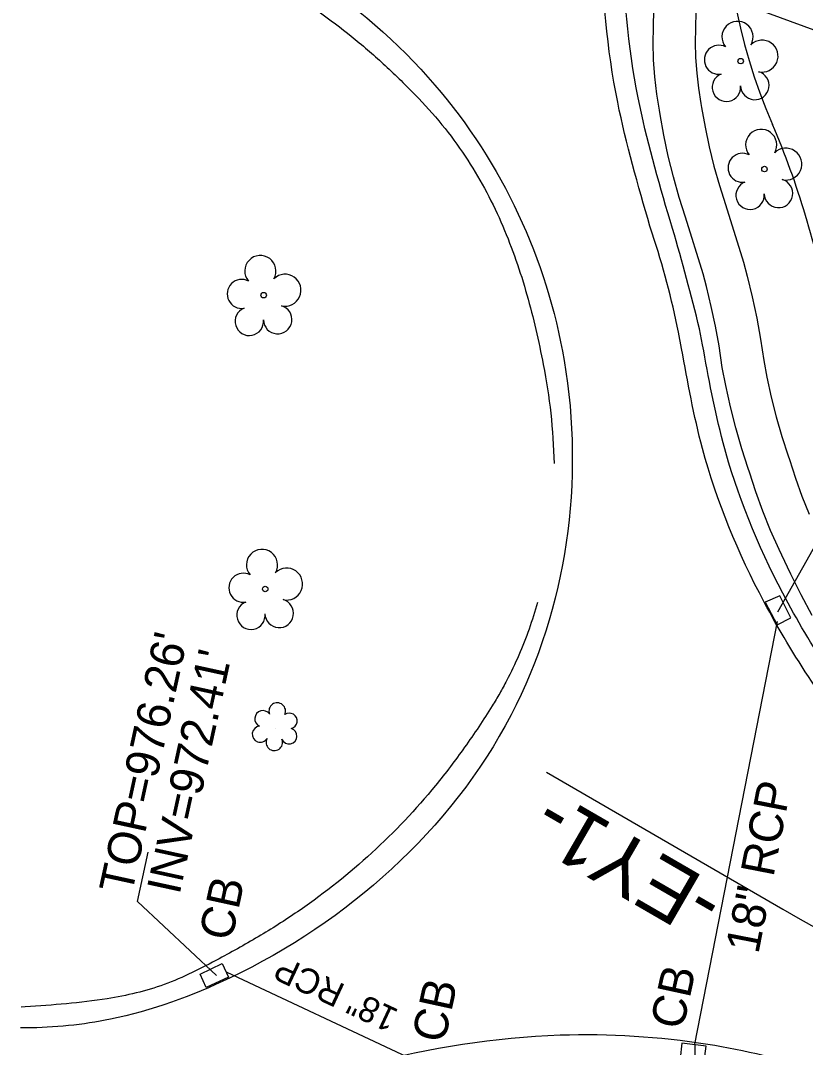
# Model space of a CAD drawing. Extents: x 1611576 to 1617186, y 899279 to 905462.
# Drawn here: x 1616318.6 to 1616412.1, y 901690.2 to 901812.5 of the extents above; entities that cross this region are included whole.
import ezdxf

# ---------------------------------------------------------------- set-up
doc = ezdxf.new("R2010")
doc.units = 0
for name, color, linetype in [('Exist Horizontal Alignment', 7, 'Continuous'), ('Exist Horizontal Alignment Direction Label', 7, 'Continuous'), ('Exist Right of Way Line', 7, 'Continuous'), ('Exist Roads Curbs', 7, 'Continuous'), ('Exist Roads EOP', 7, 'Continuous'), ('Exist Roads EOP Other', 7, 'Continuous'), ('Exist Structure Minor Catch Basin', 7, 'Continuous'), ('Exist Structure Minor Catch Basin Leader', 7, 'Continuous'), ('Exist Structure Minor Catch Basin Text', 7, 'Continuous'), ('Exist Structure Minor Catch Basin Top Elevation', 7, 'Continuous'), ('Exist Structure Minor Pipes RCP 18 Inch', 7, 'Continuous'), ('Exist Structure Minor Pipes RCP 18 Inch Invert', 7, 'Continuous'), ('Exist Structure Minor Pipes RCP 18 Inch Leader', 7, 'Continuous'), ('Exist Structure Minor Pipes RCP 18 Inch Text', 7, 'Continuous'), ('Exist Vegetation Shrub CELL', 7, 'Continuous'), ('Exist Vegetation Tree CELL', 7, 'Continuous')]:
    doc.layers.add(name, color=color, linetype=linetype)

msp = doc.modelspace()

# ---------------------------------------------------------------- linework, layer by layer
at = {"layer": 'Exist Horizontal Alignment'}
msp.add_line((1616381.21, 901722.98), (1616409.4, 901706.66), dxfattribs=at)
msp.add_arc((1616560.48, 901967.64), 301.56, 239.9333, 268.5167, dxfattribs=at)
at = {"layer": 'Exist Right of Way Line'}
for centre, radius, start, end in [((1616472.42, 901827.83), 70, 150.9387, 203.3099), ((1616316.3, 901760.56), 100, 10.0753, 23.3099)]:
    msp.add_arc(centre, radius, start, end, dxfattribs=at)
at = {"layer": 'Exist Roads Curbs'}
for p, q in [((1616396.24, 901787.73), (1616395.95, 901788.67)), ((1616399.82, 901773.89), (1616399.45, 901775.8)), ((1616319.14, 901695.02), (1616318.66, 901695))]:
    msp.add_line(p, q, dxfattribs=at)
msp.add_ellipse((1616191.83, 901722.38), major_axis=(-57.81, 253.28), ratio=0.825117, start_param=4.735013, end_param=4.782594, dxfattribs=at)
for points in [[(1616395.95, 901788.67), (1616392.14, 901803.31), (1616390.36, 901822.16), (1616393.63, 901847.78), (1616402.02, 901868.81)], [(1616332.67, 901824.1), (1616333.59, 901823.8), (1616338.07, 901822.2), (1616342.39, 901820.37), (1616350.62, 901815.9), (1616358.44, 901810.24), (1616362.25, 901806.92), (1616364.13, 901805.12), (1616366, 901803.23), (1616369.15, 901799.63), (1616371.85, 901795.87), (1616376.02, 901788.01), (1616378.89, 901779.84), (1616379.96, 901775.69), (1616380.84, 901771.53), (1616381.73, 901765.72), (1616382.14, 901759.75)], [(1616499.21, 901686.1), (1616458.12, 901698.74), (1616435.43, 901711.26), (1616421.11, 901726.34), (1616409.38, 901744.29), (1616402.27, 901762.22), (1616399.82, 901773.89)], [(1616380.15, 901743.17), (1616379.15, 901740.02), (1616377.93, 901736.92), (1616376.47, 901733.87), (1616375.65, 901732.36), (1616374.76, 901730.88), (1616371.47, 901725.94), (1616368, 901721.39), (1616360.41, 901713.36), (1616351.87, 901706.56), (1616347.19, 901703.55), (1616342.22, 901700.76), (1616335.69, 901697.69), (1616328.9, 901695.99), (1616319.14, 901695.02)]]:
    msp.add_spline(points, degree=3, dxfattribs=at)
at = {"layer": 'Exist Roads EOP'}
for p, q in [((1616393.81, 901787.16), (1616393.55, 901788.01)), ((1616397.32, 901773.43), (1616396.95, 901775.37))]:
    msp.add_line(p, q, dxfattribs=at)
msp.add_ellipse((1616302.65, 901756.65), major_axis=(82.25, -49.83), ratio=0.999312, start_param=0.740981, end_param=0.868054, dxfattribs=at)
for points in [[(1616393.55, 901788.01), (1616389.71, 901802.76), (1616387.83, 901822.2), (1616391.22, 901848.32), (1616399.78, 901869.96)], [(1616333.28, 901826.54), (1616334.32, 901826.26), (1616367.94, 901804.82), (1616383.33, 901771.99), (1616377, 901729.79), (1616343.54, 901698.47), (1616329.29, 901693.56), (1616319.23, 901692.52), (1616318.57, 901692.52)], [(1616498.76, 901683.66), (1616457.12, 901696.41), (1616433.94, 901709.32), (1616419.26, 901724.86), (1616407.16, 901743.23), (1616399.81, 901761.54), (1616397.32, 901773.43)], [(1616600.7, 901615.07), (1616596.49, 901640.71), (1616577.82, 901651.88), (1616577.76, 901653.58), (1616560.38, 901654.4), (1616541.66, 901655.74), (1616514.62, 901658.97), (1616481.57, 901665.46), (1616453.29, 901673.28), (1616429.01, 901681.85), (1616427.56, 901682.36), (1616413.54, 901687.44), (1616400.43, 901690.54), (1616382.85, 901691.64), (1616359.81, 901688.16), (1616349.76, 901685.26), (1616334.54, 901681.3), (1616320.23, 901678.77)]]:
    msp.add_spline(points, degree=3, dxfattribs=at)
at = {"layer": 'Exist Roads EOP Other'}
for points in [[(1616412.87, 901741.62), (1616411.56, 901744.08), (1616410.34, 901746.56), (1616409.95, 901747.39), (1616408.93, 901749.5), (1616407.92, 901751.76), (1616406.99, 901754.06), (1616406.15, 901756.38), (1616405.39, 901758.7), (1616405.26, 901759.15), (1616404.5, 901761.49), (1616403.77, 901763.99), (1616403.14, 901766.5), (1616402.58, 901769.03), (1616402.17, 901771.19), (1616401.79, 901773.74), (1616401.37, 901776.11), (1616400.86, 901778.46), (1616400.29, 901780.81), (1616399.88, 901782.32), (1616397.77, 901789.1), (1616397.03, 901791.43), (1616396.34, 901793.88), (1616395.73, 901796.35), (1616395.2, 901798.84), (1616394.76, 901801.31), (1616394.68, 901801.84), (1616394.37, 901803.75), (1616394.14, 901805.78), (1616393.99, 901807.83), (1616393.93, 901809.87), (1616393.96, 901811.63), (1616394.03, 901813.91)], [(1616399.02, 901813.66), (1616398.96, 901811.52), (1616398.93, 901809.91), (1616398.99, 901808.08), (1616399.12, 901806.25), (1616399.33, 901804.43), (1616399.62, 901802.62), (1616399.69, 901802.14), (1616400.11, 901799.8), (1616400.6, 901797.47), (1616401.17, 901795.16), (1616401.82, 901792.87), (1616402.54, 901790.6), (1616404.68, 901783.72), (1616405.13, 901782.06), (1616405.74, 901779.58), (1616406.27, 901777.07), (1616406.73, 901774.55), (1616407.11, 901772.02), (1616407.48, 901770.03), (1616408, 901767.65), (1616408.6, 901765.3), (1616409.28, 901762.96), (1616410.03, 901760.64), (1616410.16, 901760.2), (1616410.87, 901758.01), (1616411.66, 901755.85), (1616412.52, 901753.72)]]:
    msp.add_lwpolyline(points, dxfattribs=at)
at = {"layer": 'Exist Structure Minor Catch Basin'}
for points in [[(1616409.02, 901743.99), (1616407.28, 901743.22), (1616408.7, 901740.53), (1616410.32, 901741.35), (1616409.02, 901743.99)], [(1616342.58, 901700.19), (1616343.34, 901698.57), (1616340.69, 901697.32), (1616339.98, 901698.9), (1616342.58, 901700.19)], [(1616400.02, 901688.54), (1616400.23, 901690.34), (1616397.33, 901690.71), (1616397.16, 901688.87), (1616400.02, 901688.54)]]:
    msp.add_lwpolyline(points, dxfattribs=at)
at = {"layer": 'Exist Structure Minor Catch Basin Leader'}
for points in [[(1616388.9, 901820.28), (1616420.36, 901808.74), (1616421.64, 901814.61)], [(1616341.91, 901698.76), (1616332.51, 901707.59), (1616333.78, 901713.45)]]:
    msp.add_lwpolyline(points, dxfattribs=at)
at = {"layer": 'Exist Structure Minor Pipes RCP 18 Inch'}
for p, q in [((1616398.91, 901690.57), (1616408.74, 901740.91)), ((1616398.91, 901690.57), (1616408.74, 901740.91)), ((1616343.13, 901699.14), (1616364.64, 901689.08)), ((1616343.13, 901699.14), (1616364.64, 901689.08))]:
    msp.add_line(p, q, dxfattribs=at)
at = {"layer": 'Exist Structure Minor Pipes RCP 18 Inch Leader'}
for points in [[(1616408.77, 901742.09), (1616427.01, 901774.39), (1616429.08, 901783.8)], [(1616398.91, 901690.57), (1616398.28, 901645.89), (1616396.4, 901637.33)]]:
    msp.add_lwpolyline(points, dxfattribs=at)
at = {"layer": 'Exist Vegetation Shrub CELL'}
msp.add_line((1616348.93, 901728.21), (1616348.93, 901728.21), dxfattribs=at)
for centre, radius, start, end in [((1616349.15, 901730.25), 0.99, 334.8391, 200.4717), ((1616347.44, 901729.34), 0.968, 35.8908, 245.4216), ((1616350.6, 901729.08), 0.929, 284.4567, 126.0861), ((1616347.13, 901727.5), 0.955, 95.1099, 327.9534), ((1616350.56, 901727.28), 0.937, 204.9913, 73.4601), ((1616348.8, 901726.53), 0.984, 151.2797, 21.387)]:
    msp.add_arc(centre, radius, start, end, dxfattribs=at)
at = {"layer": 'Exist Vegetation Tree CELL'}
for p, q in [((1616404.36, 901807.67), (1616404.36, 901807.67)), ((1616407.19, 901794.81), (1616407.19, 901794.81)), ((1616347.53, 901779.79), (1616347.53, 901779.79)), ((1616347.72, 901744.79), (1616347.72, 901744.79))]:
    msp.add_line(p, q, dxfattribs=at)
for centre in [(1616404.36, 901807.67), (1616407.19, 901794.81), (1616347.53, 901779.79), (1616347.72, 901744.79)]:
    msp.add_circle(centre, 0.326, dxfattribs=at)
for centre, radius, start, end in [((1616403.98, 901810.55), 1.86, 330.1651, 219.7134), ((1616401.76, 901807.83), 1.73, 62.6636, 279.3457), ((1616406.91, 901808.26), 1.9, 257.1011, 134.1999), ((1616402.66, 901804.55), 1.69, 111.5671, 6.231), ((1616406.04, 901804.77), 1.7, 181.2822, 74.56), ((1616406.8, 901797.68), 1.86, 330.1651, 219.7134), ((1616409.74, 901795.4), 1.9, 257.1011, 134.1999), ((1616404.58, 901794.96), 1.73, 62.6636, 279.3457), ((1616408.86, 901791.91), 1.7, 181.2822, 74.56), ((1616405.48, 901791.69), 1.69, 111.5671, 6.231), ((1616347.14, 901782.66), 1.86, 330.1651, 219.7134), ((1616344.92, 901779.94), 1.73, 62.6636, 279.3457), ((1616350.08, 901780.38), 1.9, 257.1011, 134.1999), ((1616345.82, 901776.67), 1.69, 111.5671, 6.231), ((1616349.2, 901776.89), 1.7, 181.2822, 74.56), ((1616347.34, 901747.66), 1.86, 330.1651, 219.7134), ((1616350.27, 901745.38), 1.9, 257.1011, 134.1999), ((1616345.12, 901744.94), 1.73, 62.6636, 279.3457), ((1616349.39, 901741.89), 1.7, 181.2822, 74.56), ((1616346.02, 901741.67), 1.69, 111.5671, 6.231)]:
    msp.add_arc(centre, radius, start, end, dxfattribs=at)

# ---------------------------------------------------------------- texts
at = {"layer": 'Exist Horizontal Alignment Direction Label'}
msp.add_text('-EY1-', height=7, rotation=149.9333, dxfattribs=at).set_placement((1616402.84, 901708.86))
at = {"layer": 'Exist Structure Minor Catch Basin Text'}
for p in [(1616343.7, 901702.74), (1616397.46, 901692.18), (1616369.06, 901690.58)]:
    msp.add_text('CB', height=4, rotation=77.7167, dxfattribs=at).set_placement(p)
at = {"layer": 'Exist Structure Minor Catch Basin Top Elevation'}
msp.add_text("TOP=976.26'", height=4, rotation=77.7167, dxfattribs=at).set_placement((1616331.81, 901708.3))
at = {"layer": 'Exist Structure Minor Pipes RCP 18 Inch Invert'}
msp.add_text("INV=972.41'", height=4, rotation=77.7167, dxfattribs=at).set_placement((1616337.5, 901708.27))
at = {"layer": 'Exist Structure Minor Pipes RCP 18 Inch Text'}
for height, rotation, p in [(4, 78.9593, (1616406.46, 901701.23)), (3, 154.9523, (1616363.75, 901694.62))]:
    msp.add_text('18" RCP', height=height, rotation=rotation, dxfattribs=at).set_placement(p)

doc.saveas('drawing.dxf')
